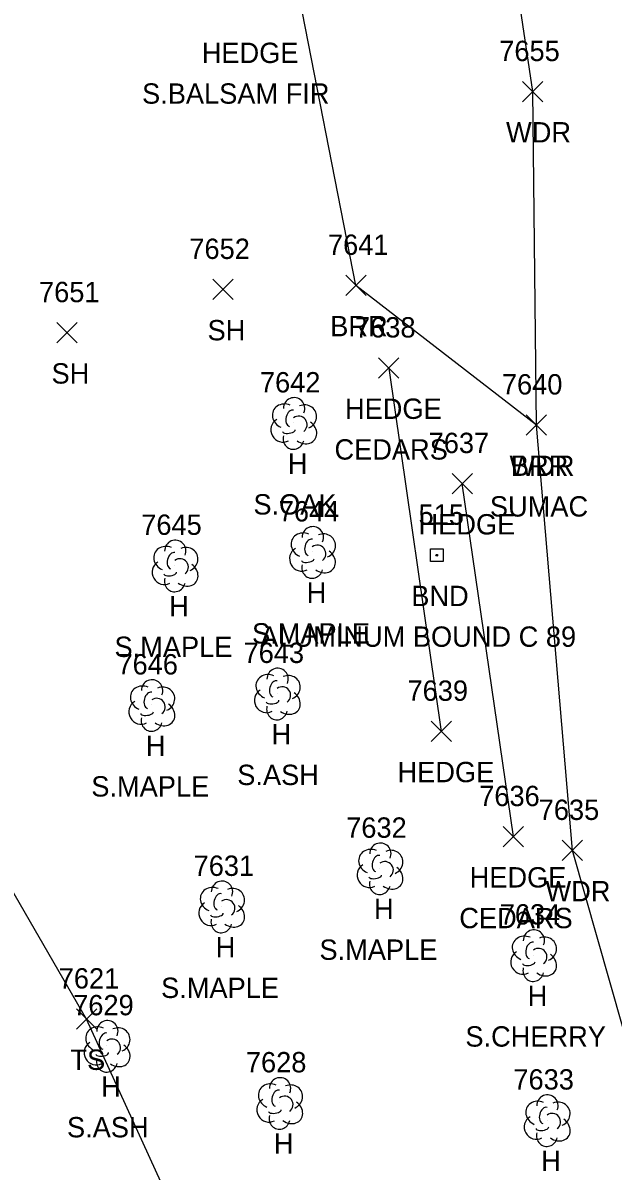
# Model space of a CAD drawing. Extents: x 1439173 to 1457902, y 641926 to 659889.
# Drawn here: x 1448450.2 to 1448508.2, y 644442.8 to 644555.6 of the extents above; entities that cross this region are included whole.
import ezdxf

# ---------------------------------------------------------------- set-up
doc = ezdxf.new("R2010")
doc.units = 0
for name, color, linetype in [('L_A', 7, 'Continuous'), ('L_C', 7, 'Continuous'), ('L_I', 7, 'Continuous'), ('L_TIC', 7, 'Continuous'), ('LABL', 7, 'Continuous'), ('LAHR', 7, 'Continuous'), ('LAWA', 7, 'Continuous'), ('LELB', 7, 'Continuous'), ('Level 18', 7, 'Continuous'), ('LTD', 7, 'Continuous'), ('M_A', 7, 'Continuous'), ('M_C', 7, 'Continuous'), ('M_I', 7, 'Continuous')]:
    doc.layers.add(name, color=color, linetype=linetype)

msp = doc.modelspace()

# ---------------------------------------------------------------- linework, layer by layer
at = {"layer": 'L_TIC'}
for points in [[(1448499.33, 644547.9), (1448501.33, 644549.9)], [(1448501.33, 644547.9), (1448499.33, 644549.9)], [(1448481.93, 644528.85), (1448483.93, 644530.85)], [(1448483.93, 644528.85), (1448481.93, 644530.85)], [(1448468.86, 644528.45), (1448470.86, 644530.45)], [(1448470.86, 644528.45), (1448468.86, 644530.45)], [(1448453.52, 644524.2), (1448455.52, 644526.2)], [(1448455.52, 644524.2), (1448453.52, 644526.2)], [(1448485.16, 644520.73), (1448487.16, 644522.73)], [(1448487.16, 644520.73), (1448485.16, 644522.73)], [(1448499.68, 644515.13), (1448501.68, 644517.13)], [(1448501.68, 644515.13), (1448499.68, 644517.13)], [(1448499.68, 644515.13), (1448501.68, 644517.13)], [(1448501.68, 644515.13), (1448499.68, 644517.13)], [(1448492.4, 644509.37), (1448494.4, 644511.37)], [(1448494.4, 644509.37), (1448492.4, 644511.37)], [(1448490.32, 644485.02), (1448492.32, 644487.02)], [(1448492.32, 644485.02), (1448490.32, 644487.02)], [(1448497.42, 644474.67), (1448499.42, 644476.67)], [(1448499.42, 644474.67), (1448497.42, 644476.67)], [(1448503.22, 644473.31), (1448505.22, 644475.31)], [(1448505.22, 644473.31), (1448503.22, 644475.31)], [(1448455.46, 644456.74), (1448457.46, 644458.74)], [(1448457.46, 644456.74), (1448455.46, 644458.74)]]:
    msp.add_lwpolyline(points, dxfattribs=at)
at = {"layer": 'LABL'}
msp.add_lwpolyline([(1448500.68, 644516.13), (1448482.93, 644529.85), (1448476.8, 644561.19), (1448472.08, 644593.93), (1448465.74, 644632.37), (1448461.07, 644662.63), (1448453.95, 644684.03), (1448443.35, 644687.73), (1448420.91, 644688.25), (1448390.3, 644692.26), (1448390.07, 644698.69), (1448388.58, 644735.39), (1448403.24, 644745.58), (1448425.89, 644749.21), (1448438.33, 644735.3), (1448449.83, 644715.38), (1448461.73, 644709.87)], dxfattribs=at)
at = {"layer": 'LAHR'}
for points in [[(1448486.16, 644521.73), (1448491.32, 644486.02)], [(1448498.42, 644475.67), (1448493.4, 644510.37)]]:
    msp.add_lwpolyline(points, dxfattribs=at)
at = {"layer": 'LAWA'}
msp.add_lwpolyline([(1448525.57, 644421.39), (1448514.14, 644439.55), (1448504.22, 644474.31), (1448500.68, 644516.13), (1448500.33, 644548.9), (1448493.92, 644591.97), (1448487.64, 644623.08), (1448484.93, 644661.11), (1448477.82, 644697.56), (1448471.08, 644716.64), (1448460.41, 644739.14), (1448444.3, 644752.8), (1448433.21, 644775.56), (1448421.34, 644813.82)], dxfattribs=at)
at = {"layer": 'LELB'}
msp.add_lwpolyline([(1448561.21, 644394.8), (1448544.63, 644401.87), (1448515.71, 644410.87), (1448491.13, 644419.11), (1448468.81, 644430.7), (1448456.46, 644457.74), (1448440.14, 644485.94), (1448419.51, 644515.81)], dxfattribs=at)
at = {"layer": 'Level 18'}
msp.add_lwpolyline([(1448490.27, 644503.95), (1448491.52, 644503.95), (1448491.52, 644502.7), (1448490.27, 644502.7)], close=True, dxfattribs=at)
msp.add_circle((1448490.89, 644503.33), 0.0833, dxfattribs=at)
at = {"layer": 'LTD'}
for p, q in [((1448476.81, 644516.33), (1448476.81, 644516.33)), ((1448476.81, 644516.33), (1448476.81, 644516.33)), ((1448478.65, 644503.65), (1448478.65, 644503.65)), ((1448478.65, 644503.65), (1448478.65, 644503.65)), ((1448465.14, 644502.33), (1448465.14, 644502.33)), ((1448465.14, 644502.33), (1448465.14, 644502.33)), ((1448475.19, 644489.74), (1448475.19, 644489.74)), ((1448475.19, 644489.74), (1448475.19, 644489.74)), ((1448462.86, 644488.61), (1448462.86, 644488.61)), ((1448462.86, 644488.61), (1448462.86, 644488.61)), ((1448485.29, 644472.56), (1448485.29, 644472.56)), ((1448485.29, 644472.56), (1448485.29, 644472.56)), ((1448469.72, 644468.81), (1448469.72, 644468.81)), ((1448469.72, 644468.81), (1448469.72, 644468.81)), ((1448500.39, 644464.03), (1448500.39, 644464.03)), ((1448500.39, 644464.03), (1448500.39, 644464.03)), ((1448458.46, 644455.11), (1448458.46, 644455.11)), ((1448458.46, 644455.11), (1448458.46, 644455.11)), ((1448475.43, 644449.5), (1448475.43, 644449.5)), ((1448475.43, 644449.5), (1448475.43, 644449.5)), ((1448501.73, 644447.81), (1448501.73, 644447.81)), ((1448501.73, 644447.81), (1448501.73, 644447.81))]:
    msp.add_line(p, q, dxfattribs=at)
for centre in [(1448476.86, 644517.77), (1448478.7, 644505.09), (1448465.18, 644503.76), (1448475.24, 644491.17), (1448462.9, 644490.04), (1448485.34, 644473.99), (1448469.77, 644470.25), (1448500.44, 644465.46), (1448458.5, 644456.54), (1448475.48, 644450.93), (1448501.77, 644449.24)]:
    msp.add_arc(centre, 1.05, 335.5272, 180.9563, dxfattribs=at)
for centre, major_axis, ratio, start_param, end_param in [((1448476.02, 644517), (1.21, -0.51), 0.895232, 1.570796, 4.712389), ((1448476.6, 644516.79), (-0.208, -0.792), 0.645439, 3.141593, 6.283185), ((1448477.85, 644516.92), (-1.14, -0.48), 0.949671, 1.570796, 4.712389), ((1448475.73, 644515.63), (0.58, -1.04), 0.959034, 3.141593, 6.283185), ((1448477.31, 644516.17), (-0.5, 0.667), 0.989748, 3.141593, 6.283185), ((1448477.81, 644515.5), (-1.09, 0.79), 0.841452, 1.570796, 4.712389), ((1448476.81, 644514.83), (0.26, 1.06), 0.942809, 1.570796, 4.712389), ((1448476.35, 644515.58), (-0.625, -0.083), 0.423636, 0, 3.141593), ((1448477.86, 644504.32), (1.21, -0.51), 0.895232, 1.570796, 4.712389), ((1448478.45, 644504.11), (-0.208, -0.792), 0.645439, 3.141593, 6.283185), ((1448479.7, 644504.24), (-1.14, -0.48), 0.949671, 1.570796, 4.712389), ((1448464.35, 644503), (1.21, -0.51), 0.895232, 1.570796, 4.712389), ((1448466.18, 644502.91), (-1.14, -0.48), 0.949671, 1.570796, 4.712389), ((1448477.57, 644502.95), (0.58, -1.04), 0.959034, 3.141593, 6.283185), ((1448479.15, 644503.49), (-0.5, 0.667), 0.989748, 3.141593, 6.283185), ((1448479.65, 644502.82), (-1.09, 0.79), 0.841452, 1.570796, 4.712389), ((1448464.05, 644501.62), (0.58, -1.04), 0.959034, 3.141593, 6.283185), ((1448464.93, 644502.79), (-0.208, -0.792), 0.645439, 3.141593, 6.283185), ((1448465.64, 644502.16), (-0.5, 0.667), 0.989748, 3.141593, 6.283185), ((1448478.2, 644502.9), (-0.625, -0.083), 0.423636, 0, 3.141593), ((1448464.68, 644501.58), (-0.625, -0.083), 0.423636, 0, 3.141593), ((1448466.14, 644501.5), (-1.09, 0.79), 0.841452, 1.570796, 4.712389), ((1448478.65, 644502.15), (0.26, 1.06), 0.942809, 1.570796, 4.712389), ((1448465.14, 644500.83), (0.26, 1.06), 0.942809, 1.570796, 4.712389), ((1448474.4, 644490.4), (1.21, -0.51), 0.895232, 1.570796, 4.712389), ((1448476.24, 644490.32), (-1.14, -0.48), 0.949671, 1.570796, 4.712389), ((1448462.06, 644489.28), (1.21, -0.51), 0.895232, 1.570796, 4.712389), ((1448463.9, 644489.19), (-1.14, -0.48), 0.949671, 1.570796, 4.712389), ((1448474.99, 644490.19), (-0.208, -0.792), 0.645439, 3.141593, 6.283185), ((1448475.69, 644489.57), (-0.5, 0.667), 0.989748, 3.141593, 6.283185), ((1448462.65, 644489.07), (-0.208, -0.792), 0.645439, 3.141593, 6.283185), ((1448463.36, 644488.44), (-0.5, 0.667), 0.989748, 3.141593, 6.283185), ((1448474.11, 644489.03), (0.58, -1.04), 0.959034, 3.141593, 6.283185), ((1448474.74, 644488.99), (-0.625, -0.083), 0.423636, 0, 3.141593), ((1448476.19, 644488.9), (-1.09, 0.79), 0.841452, 1.570796, 4.712389), ((1448461.77, 644487.9), (0.58, -1.04), 0.959034, 3.141593, 6.283185), ((1448462.4, 644487.86), (-0.625, -0.083), 0.423636, 0, 3.141593), ((1448463.86, 644487.78), (-1.09, 0.79), 0.841452, 1.570796, 4.712389), ((1448475.19, 644488.24), (0.26, 1.06), 0.942809, 1.570796, 4.712389), ((1448462.86, 644487.11), (0.26, 1.06), 0.942809, 1.570796, 4.712389), ((1448484.5, 644473.22), (1.21, -0.51), 0.895232, 1.570796, 4.712389), ((1448486.33, 644473.14), (-1.14, -0.48), 0.949671, 1.570796, 4.712389), ((1448485.08, 644473.02), (-0.208, -0.792), 0.645439, 3.141593, 6.283185), ((1448485.79, 644472.39), (-0.5, 0.667), 0.989748, 3.141593, 6.283185), ((1448484.21, 644471.85), (0.58, -1.04), 0.959034, 3.141593, 6.283185), ((1448486.29, 644471.72), (-1.09, 0.79), 0.841452, 1.570796, 4.712389), ((1448485.29, 644471.06), (0.26, 1.06), 0.942809, 1.570796, 4.712389), ((1448484.83, 644471.81), (-0.625, -0.083), 0.423636, 0, 3.141593), ((1448468.93, 644469.48), (1.21, -0.51), 0.895232, 1.570796, 4.712389), ((1448469.51, 644469.27), (-0.208, -0.792), 0.645439, 3.141593, 6.283185), ((1448470.76, 644469.4), (-1.14, -0.48), 0.949671, 1.570796, 4.712389), ((1448468.64, 644468.11), (0.58, -1.04), 0.959034, 3.141593, 6.283185), ((1448470.22, 644468.65), (-0.5, 0.667), 0.989748, 3.141593, 6.283185), ((1448470.72, 644467.98), (-1.09, 0.79), 0.841452, 1.570796, 4.712389), ((1448469.26, 644468.06), (-0.625, -0.083), 0.423636, 0, 3.141593), ((1448469.72, 644467.31), (0.26, 1.06), 0.942809, 1.570796, 4.712389), ((1448499.6, 644464.69), (1.21, -0.51), 0.895232, 1.570796, 4.712389), ((1448501.43, 644464.61), (-1.14, -0.48), 0.949671, 1.570796, 4.712389), ((1448499.31, 644463.32), (0.58, -1.04), 0.959034, 3.141593, 6.283185), ((1448500.18, 644464.49), (-0.208, -0.792), 0.645439, 3.141593, 6.283185), ((1448500.89, 644463.86), (-0.5, 0.667), 0.989748, 3.141593, 6.283185), ((1448499.93, 644463.28), (-0.625, -0.083), 0.423636, 0, 3.141593), ((1448501.39, 644463.19), (-1.09, 0.79), 0.841452, 1.570796, 4.712389), ((1448500.39, 644462.53), (0.26, 1.06), 0.942809, 1.570796, 4.712389), ((1448457.66, 644455.77), (1.21, -0.51), 0.895232, 1.570796, 4.712389), ((1448458.25, 644455.57), (-0.208, -0.792), 0.645439, 3.141593, 6.283185), ((1448459.5, 644455.69), (-1.14, -0.48), 0.949671, 1.570796, 4.712389), ((1448457.37, 644454.4), (0.58, -1.04), 0.959034, 3.141593, 6.283185), ((1448458.96, 644454.94), (-0.5, 0.667), 0.989748, 3.141593, 6.283185), ((1448458, 644454.36), (-0.625, -0.083), 0.423636, 0, 3.141593), ((1448459.46, 644454.27), (-1.09, 0.79), 0.841452, 1.570796, 4.712389), ((1448458.46, 644453.61), (0.26, 1.06), 0.942809, 1.570796, 4.712389), ((1448474.64, 644450.17), (1.21, -0.51), 0.895232, 1.570796, 4.712389), ((1448475.22, 644449.96), (-0.208, -0.792), 0.645439, 3.141593, 6.283185), ((1448476.47, 644450.08), (-1.14, -0.48), 0.949671, 1.570796, 4.712389), ((1448474.35, 644448.79), (0.58, -1.04), 0.959034, 3.141593, 6.283185), ((1448475.93, 644449.33), (-0.5, 0.667), 0.989748, 3.141593, 6.283185), ((1448476.43, 644448.67), (-1.09, 0.79), 0.841452, 1.570796, 4.712389), ((1448500.93, 644448.47), (1.21, -0.51), 0.895232, 1.570796, 4.712389), ((1448502.77, 644448.39), (-1.14, -0.48), 0.949671, 1.570796, 4.712389), ((1448474.97, 644448.75), (-0.625, -0.083), 0.423636, 0, 3.141593), ((1448501.52, 644448.27), (-0.208, -0.792), 0.645439, 3.141593, 6.283185), ((1448502.23, 644447.64), (-0.5, 0.667), 0.989748, 3.141593, 6.283185), ((1448475.43, 644448), (0.26, 1.06), 0.942809, 1.570796, 4.712389), ((1448500.64, 644447.1), (0.58, -1.04), 0.959034, 3.141593, 6.283185), ((1448502.73, 644446.97), (-1.09, 0.79), 0.841452, 1.570796, 4.712389), ((1448501.73, 644446.31), (0.26, 1.06), 0.942809, 1.570796, 4.712389), ((1448501.27, 644447.06), (-0.625, -0.083), 0.423636, 0, 3.141593)]:
    msp.add_ellipse(centre, major_axis=major_axis, ratio=ratio, start_param=start_param, end_param=end_param, dxfattribs=at)

# ---------------------------------------------------------------- texts
at = {"layer": 'L_A'}
for s, p in [('HEDGE', (1448467.78, 644551.71)), ('WDR', (1448497.7, 644543.9)), ('SH', (1448468.35, 644524.45)), ('BRR', (1448480.41, 644524.85)), ('SH', (1448453.01, 644520.2)), ('HEDGE', (1448481.86, 644516.73)), ('H', (1448476.24, 644511.33)), ('WDR', (1448498.04, 644511.13)), ('BRR', (1448498.17, 644511.13)), ('HEDGE', (1448489.1, 644505.37)), ('H', (1448478.09, 644498.65)), ('H', (1448464.57, 644497.33)), ('H', (1448474.63, 644484.74)), ('H', (1448462.29, 644483.61)), ('HEDGE', (1448487.03, 644481.02)), ('HEDGE', (1448494.12, 644470.67)), ('WDR', (1448501.58, 644469.31)), ('H', (1448484.72, 644467.56)), ('H', (1448469.15, 644463.81)), ('H', (1448499.82, 644459.03)), ('TS', (1448454.87, 644452.74)), ('H', (1448457.89, 644450.11)), ('H', (1448474.86, 644444.5)), ('H', (1448501.16, 644442.81))]:
    msp.add_text(s, height=2, dxfattribs=at).set_placement(p)
at = {"layer": 'L_C'}
for s, p in [('S.BALSAM FIR', (1448461.91, 644547.71)), ('CEDARS', (1448480.83, 644512.73)), ('S.OAK', (1448472.86, 644507.33)), ('SUMAC', (1448496.11, 644507.13)), ('S.MAPLE', (1448472.72, 644494.65)), ('S.MAPLE', (1448459.2, 644493.33)), ('S.ASH', (1448471.27, 644480.74)), ('S.MAPLE', (1448456.92, 644479.61)), ('CEDARS', (1448493.1, 644466.67)), ('S.MAPLE', (1448479.35, 644463.56)), ('S.MAPLE', (1448463.78, 644459.81)), ('S.CHERRY', (1448493.7, 644455.03)), ('S.ASH', (1448454.53, 644446.11))]:
    msp.add_text(s, height=2, dxfattribs=at).set_placement(p)
at = {"layer": 'L_I'}
for s, p in [('7655', (1448497.03, 644551.9)), ('7652', (1448466.56, 644532.45)), ('7641', (1448480.19, 644532.85)), ('7651', (1448451.78, 644528.2)), ('7638', (1448482.85, 644524.73)), ('7642', (1448473.5, 644519.33)), ('7640', (1448497.29, 644519.13)), ('7640', (1448497.29, 644519.13)), ('7637', (1448490.09, 644513.37)), ('7644', (1448475.35, 644506.65)), ('7645', (1448461.83, 644505.33)), ('7643', (1448471.89, 644492.74)), ('7646', (1448459.49, 644491.61)), ('7639', (1448488.01, 644489.02)), ('7636', (1448495.06, 644478.67)), ('7635', (1448500.91, 644477.31)), ('7632', (1448481.98, 644475.56)), ('7631', (1448466.98, 644471.81)), ('7634', (1448497.08, 644467.03)), ('7621', (1448453.72, 644460.74)), ('7629', (1448455.14, 644458.11)), ('7628', (1448472.12, 644452.5)), ('7633', (1448498.42, 644450.81))]:
    msp.add_text(s, height=2, dxfattribs=at).set_placement(p)
at = {"layer": 'M_A'}
msp.add_text('BND', height=2, dxfattribs=at).set_placement((1448488.38, 644498.33))
at = {"layer": 'M_C'}
msp.add_text('ALUMINUM BOUND C 89', height=2, dxfattribs=at).set_placement((1448473.53, 644494.33))
at = {"layer": 'M_I'}
msp.add_text('515', height=2, dxfattribs=at).set_placement((1448489.1, 644506.33))

doc.saveas('drawing.dxf')
